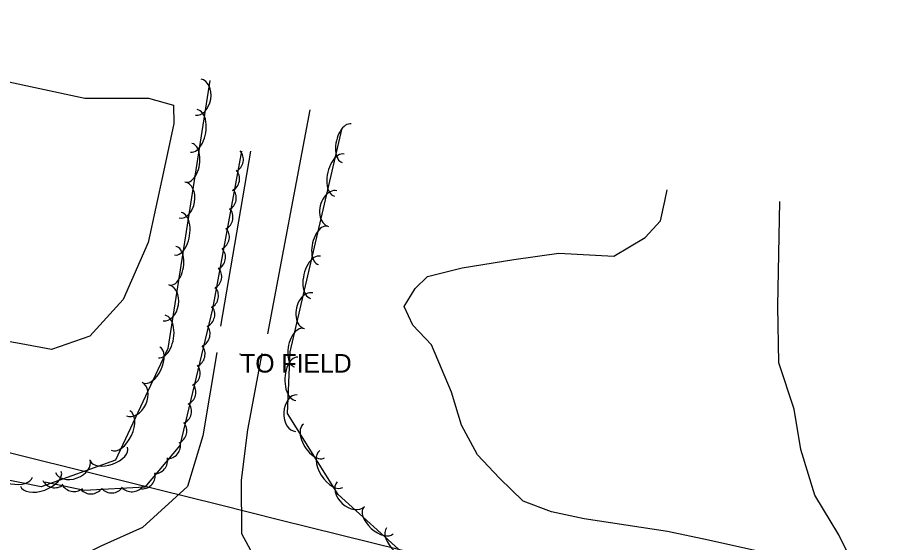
# Model space of a CAD drawing. Extents: x 1441650 to 1491889, y 345904 to 358319.
# Drawn here: x 1479826.4 to 1480065.3, y 346543.3 to 346684.8 of the extents above; entities that cross this region are included whole.
import ezdxf

# ---------------------------------------------------------------- set-up
doc = ezdxf.new("R2010")
doc.units = 0
for name, color, linetype in [('S_GRAVEL_ROAD', 7, 'Continuous'), ('S_MSC_PT_SYM', 7, 'Continuous'), ('S_PARKING', 7, 'Continuous'), ('S_STREAM', 7, 'Continuous'), ('S_SURVEY_TEXT_ANNOT', 7, 'Continuous'), ('S_TREE', 7, 'Continuous')]:
    doc.layers.add(name, color=color, linetype=linetype)

msp = doc.modelspace()

# ---------------------------------------------------------------- linework, layer by layer
at = {"layer": 'S_GRAVEL_ROAD'}
for points in [[(1479880.13, 346594.5), (1479876.35, 346572.04), (1479872.2, 346558.36), (1479860.05, 346547.3), (1479848.79, 346542.26), (1479838.29, 346536.99)], [(1479897.22, 346523.29), (1479891.64, 346536.8), (1479886.88, 346545.57), (1479886.76, 346560.11), (1479888.45, 346573.65), (1479892.35, 346594.28)]]:
    msp.add_lwpolyline(points, dxfattribs=at)
at = {"layer": 'S_MSC_PT_SYM'}
msp.add_lwpolyline([(1479886.4, 346594.09), (1479886.4, 346594.14), (1479886.4, 346594.09), (1479886.35, 346594.09), (1479886.4, 346594.09), (1479886.4, 346594.04), (1479886.4, 346594.09), (1479886.45, 346594.09)], dxfattribs=at)
at = {"layer": 'S_PARKING'}
for points in [[(1479893.86, 346599.59), (1479905.3, 346659.99)], [(1479889.17, 346648.79), (1479881.13, 346601.57)]]:
    msp.add_lwpolyline(points, dxfattribs=at)
at = {"layer": 'S_STREAM'}
for points in [[(1479744.92, 346684.83), (1479785.85, 346675.82), (1479821.41, 346668.11), (1479844.49, 346663.15), (1479861.67, 346663.1), (1479868.43, 346661.26), (1479868.55, 346656.31), (1479865.74, 346643.26), (1479861.56, 346624.16), (1479854.87, 346608.78), (1479845.82, 346598.91), (1479835.53, 346595.35), (1479827.29, 346596.81), (1479814.53, 346599.1), (1479785.71, 346607.56), (1479748.11, 346619.21), (1479712.91, 346627.54)], [(1480032.57, 346539.5), (1480012.79, 346543.84), (1480001.69, 346546.23), (1479979.27, 346549.66), (1479970.41, 346551.56), (1479962.8, 346554.36), (1479956.34, 346560.64), (1479950.45, 346566.94), (1479946.14, 346574.92), (1479943.45, 346583.8), (1479938.05, 346596.57), (1479933.04, 346601.84), (1479930.67, 346606.88), (1479933.61, 346611.81), (1479936.98, 346614.99), (1479946.31, 346617.37), (1479960.25, 346619.6), (1479972.38, 346621.33), (1479987.27, 346620.46), (1479995.72, 346625.5), (1479999.81, 346630), (1480000.97, 346635.38), (1480001.62, 346638.42)], [(1480111.21, 346465.85), (1480112.02, 346469.98), (1480110.57, 346472.06), (1480108.29, 346474.33), (1480103.94, 346477.22), (1480097.38, 346479.78), (1480090.45, 346484.24), (1480085.5, 346490.43), (1480079.59, 346496.02), (1480074.01, 346499.13), (1480071.02, 346502.36), (1480066.5, 346509.51), (1480062.46, 346521.55), (1480055.9, 346530.95), (1480052.17, 346536.67), (1480047.97, 346545.28), (1480041.49, 346556), (1480037.73, 346568.3), (1480035.91, 346579.24), (1480031.79, 346591.75), (1480031.46, 346606.99), (1480031.99, 346635.29)]]:
    msp.add_lwpolyline(points, dxfattribs=at)
at = {"layer": 'S_TREE'}
for points in [[(1479878.21, 346667.86), (1479866.88, 346595.55), (1479852.73, 346565.48), (1479832.75, 346558.24), (1479802.93, 346564.27), (1479701.93, 346591.74), (1479645.97, 346610.13)], [(1480082.42, 346637.44), (1480090.35, 346613.04), (1480096.89, 346597.71), (1480110.06, 346587.94), (1480120.68, 346577.17), (1480121.38, 346550.92), (1480118.57, 346523.63), (1480105.55, 346516.12), (1480048.96, 346516.82), (1480028.97, 346516.87), (1480014.2, 346530.76), (1479984.42, 346530.75), (1479954.76, 346534.54), (1479931.15, 346539.61), (1479912.85, 346556.18), (1479899.17, 346578.03), (1479899.87, 346594.72), (1479913.96, 346655.07)], [(1479886.75, 346648.86), (1479878.97, 346606.27), (1479870.11, 346569.43), (1479860.68, 346558.15), (1479844.38, 346557.24), (1479833.71, 346559.51)], [(1479815.27, 346569.71), (1479831.63, 346565.65), (1479848, 346561.59), (1479864.37, 346557.53), (1479880.74, 346553.46), (1479897.1, 346549.4), (1479913.47, 346545.34), (1479929.84, 346541.28), (1479946.21, 346537.22), (1479962.57, 346533.16), (1479978.94, 346529.1), (1479995.31, 346525.04), (1480011.68, 346520.98), (1480028.04, 346516.91), (1480044.41, 346512.85), (1480060.78, 346508.79), (1480077.15, 346504.73)], [(1479815.27, 346569.71), (1479831.63, 346565.65), (1479848, 346561.59), (1479864.37, 346557.53), (1479880.74, 346553.46), (1479897.1, 346549.4), (1479913.47, 346545.34), (1479929.84, 346541.28), (1479946.21, 346537.22), (1479962.57, 346533.16), (1479978.94, 346529.1), (1479995.31, 346525.04), (1480011.68, 346520.98), (1480028.04, 346516.91), (1480044.41, 346512.85), (1480060.78, 346508.79), (1480077.15, 346504.73)]]:
    msp.add_lwpolyline(points, dxfattribs=at)
for centre, major_axis, ratio, start_param, end_param in [((1479875.1, 346663.4), (0.76, 4.84), 0.6935, 3.140994, 6.282586), ((1479873.94, 346654.32), (0.9, 5.73), 0.556653, 3.141231, 6.282824), ((1479915.18, 346650.97), (-1.2, -5.19), 0.542201, 3.138031, 6.279624), ((1479872.58, 346645.66), (0.82, 5.22), 0.547161, 3.141242, 6.282835), ((1479883.63, 346646.56), (3.58, 0.69), 0.991911, 5.026828, 6.800028), ((1479913.17, 346642.37), (-1.32, -5.69), 0.551607, 3.137915, 6.279508), ((1479882.6, 346641.36), (3.58, 0.69), 0.991911, 5.026828, 6.800028), ((1479870.75, 346635.64), (0.76, 4.84), 0.6935, 3.140994, 6.282586), ((1479881.73, 346636.19), (3.58, 0.69), 0.991911, 5.026828, 6.800028), ((1479911.33, 346633.33), (-1.1, -4.81), 0.687207, 3.135553, 6.277146), ((1479869.59, 346626.56), (0.9, 5.73), 0.556653, 3.141231, 6.282824), ((1479880.82, 346631), (3.58, 0.69), 0.991911, 5.026828, 6.800028), ((1479908.74, 346623.4), (-1.2, -5.19), 0.542201, 3.138031, 6.279624), ((1479879.85, 346625.69), (3.58, 0.69), 0.991911, 5.026828, 6.800028), ((1479868.23, 346617.91), (0.82, 5.22), 0.547161, 3.141242, 6.282835), ((1479878.81, 346620.18), (3.58, 0.69), 0.991911, 5.026828, 6.800028), ((1479906.73, 346614.8), (-1.32, -5.69), 0.551607, 3.137915, 6.279508), ((1479877.78, 346614.98), (3.58, 0.69), 0.991911, 5.026828, 6.800028), ((1479866.4, 346607.89), (0.76, 4.84), 0.6935, 3.140994, 6.282586), ((1479876.91, 346609.81), (3.58, 0.69), 0.991911, 5.026828, 6.800028), ((1479904.89, 346605.76), (-1.1, -4.81), 0.687207, 3.135553, 6.277146), ((1479875.92, 346604.78), (3.54, 0.85), 0.993307, 4.928967, 6.702168), ((1479865.24, 346598.81), (0.9, 5.73), 0.556653, 3.141231, 6.282824), ((1479874.65, 346599.52), (3.54, 0.85), 0.993307, 4.928967, 6.702168), ((1479902.3, 346595.83), (-1.2, -5.19), 0.542201, 3.138031, 6.279624), ((1479862.46, 346591.15), (2.28, 4.84), 0.540536, 3.141593, 6.283185), ((1479873.3, 346594.07), (3.54, 0.85), 0.993307, 4.928967, 6.702168), ((1479901.68, 346587.42), (-0.24, -5.86), 0.54968, 3.140629, 6.282222), ((1479871.99, 346588.93), (3.54, 0.85), 0.993307, 4.928967, 6.702168), ((1479857.84, 346581.94), (2.11, 4.48), 0.685103, 3.141593, 6.283185), ((1479870.83, 346583.8), (3.54, 0.85), 0.993307, 4.928967, 6.702168), ((1479901.56, 346578.16), (-0.2, -4.95), 0.684812, 3.140015, 6.281607), ((1479854.13, 346573.45), (2.5, 5.31), 0.549913, 3.141593, 6.283185), ((1479869.63, 346578.66), (3.54, 0.85), 0.993307, 4.928967, 6.702168), ((1479868.37, 346573.4), (3.54, 0.85), 0.993307, 4.928967, 6.702168), ((1479906.31, 346570.62), (2.84, -4.53), 0.540574, 3.141602, 6.283195), ((1479866.69, 346569.47), (2.34, 2.79), 0.995392, 3.825789, 5.598989), ((1479851, 346567.11), (5.03, 1.82), 0.538794, 3.141593, 6.283185), ((1479911.02, 346563.1), (3.11, -4.97), 0.549952, 3.141603, 6.283195), ((1479841.23, 346563.84), (4.66, 1.69), 0.682896, 3.141593, 6.283185), ((1479863.22, 346565.43), (2.34, 2.79), 0.995392, 3.825789, 5.598989), ((1479825.09, 346561.94), (5.24, -1.06), 0.538135, 3.141593, 6.283185), ((1479832.62, 346560.44), (5.52, 2), 0.548141, 3.141593, 6.283185), ((1479859.88, 346561.33), (2.34, 2.79), 0.995392, 3.825789, 5.598989), ((1479836.38, 346561.65), (3.35, -1.44), 0.993545, 4.023464, 5.796664), ((1479916.24, 346556.32), (3.67, -3.33), 0.685294, 3.141593, 6.283185), ((1479841.56, 346560.61), (3.35, -1.44), 0.993545, 4.023464, 5.796664), ((1479846.09, 346559.98), (3.45, -1.18), 0.991525, 4.214825, 5.988026), ((1479851.72, 346560.26), (3.45, -1.18), 0.991525, 4.214825, 5.988026), ((1479857.15, 346560.56), (3.45, -1.18), 0.991525, 4.214825, 5.988026), ((1479923.7, 346549.21), (3.96, -3.59), 0.540686, 3.141593, 6.283185), ((1479930.28, 346543.26), (4.35, -3.94), 0.550066, 3.141593, 6.283185)]:
    msp.add_ellipse(centre, major_axis=major_axis, ratio=ratio, start_param=start_param, end_param=end_param, dxfattribs=at)

# ---------------------------------------------------------------- texts
at = {"layer": 'S_SURVEY_TEXT_ANNOT'}
msp.add_text('TO FIELD', height=5, dxfattribs=at).set_placement((1479886.4, 346589.09))

doc.saveas('drawing.dxf')
